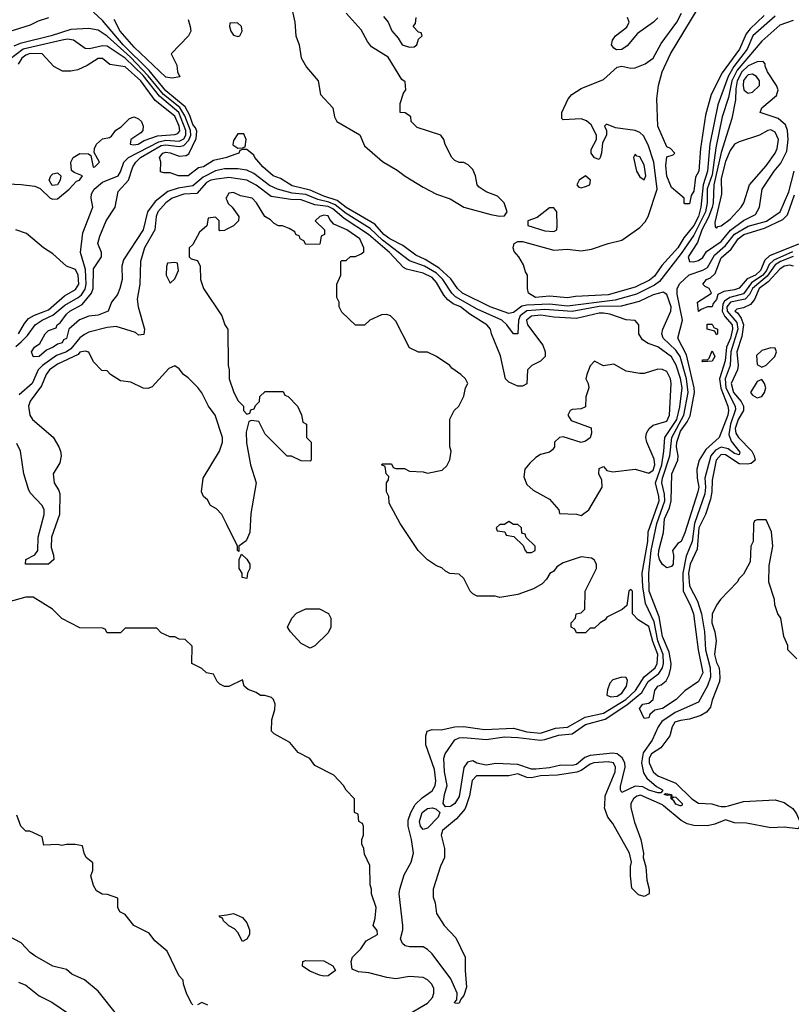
# Model space of a CAD drawing. Header units: inches. Extents: x 2380053 to 2584298, y 380219 to 546618.
# Tile 562 of 656: x 2509083 to 2512501, y 469121 to 473481. Entities that reach past the tile are written whole.
import ezdxf

# ---------------------------------------------------------------- set-up
doc = ezdxf.new("R2010")
doc.units = ezdxf.units.IN
doc.header["$MEASUREMENT"] = 0
for name, color, linetype in [('C5406', 7, 'Continuous'), ('C5407', 7, 'Continuous'), ('C5416', 7, 'Continuous'), ('C5417', 7, 'Continuous')]:
    doc.layers.add(name, color=color, linetype=linetype)

msp = doc.modelspace()

# ---------------------------------------------------------------- linework, layer by layer
at = {"layer": 'C5406', "color": 2}
for points, elevation in [([(2509850, 469118), (2509844.7, 469124.7), (2509822, 469170), (2509808, 469210), (2509807.3, 469227.3), (2509788.4, 469248.4), (2509736.5, 469356.5), (2509682, 469402), (2509656, 469436), (2509589.3, 469469.3), (2509550, 469518), (2509526, 469530), (2509518, 469550), (2509518, 469590), (2509472.7, 469607.3), (2509448.9, 469608.9), (2509423.1, 469623.1), (2509410, 469646), (2509398, 469690), (2509407.3, 469712.7), (2509407.3, 469747.3), (2509378, 469770), (2509368, 469790), (2509362, 469822), (2509328.7, 469828.7), (2509291.1, 469828.9), (2509270, 469824), (2509252, 469828), (2509190, 469826), (2509182, 469862), (2509127.3, 469887.3), (2509110, 469888), (2509088.7, 469910), (2509070, 469958)], 34), ([(2510000, 469477.2), (2509986, 469490), (2509982, 469502), (2509970, 469506), (2509967.3, 469512.7), (2510000, 469517.5)], 30), ([(2509518, 469070), (2509430, 469179), (2509369.4, 469229.4), (2509314.2, 469254.2), (2509290, 469274), (2509230, 469289.4), (2509150, 469334.5), (2509129.6, 469349.6), (2509090, 469393.2), (2509030, 469424)], 38), ([(2509078, 469218), (2509110, 469206), (2509170, 469158.8), (2509224.7, 469130), (2509299.8, 469079.8)], 38), ([(2509916.5, 469116.5), (2509890, 469128), (2509870, 469118)], 34)]:
    msp.add_lwpolyline(points, dxfattribs=dict(at, elevation=elevation))
at = {"layer": 'C5407', "color": 2}
for points, elevation in [([(2509210, 473489.3), (2509165.5, 473474.5), (2509130, 473456), (2508990, 473413.2)], 14), ([(2510000, 472871.3), (2509942, 472858), (2509898, 472830), (2509875.2, 472824.8), (2509830, 472789.7), (2509786, 472790), (2509750, 472802), (2509722, 472802), (2509707.3, 472807.3), (2509708, 472852), (2509702.7, 472870), (2509717.2, 472890), (2509730, 472894.6), (2509750, 472891.5), (2509790, 472876.3), (2509820.2, 472879.8), (2509832.5, 472887.5), (2509865, 472955), (2509867.5, 472987.5), (2509862.5, 473002.5), (2509850, 473016.4), (2509837.3, 473057.3), (2509815.6, 473095.6), (2509730, 473166.4), (2509655.9, 473255.9), (2509542, 473370), (2509450, 473476.9), (2509410, 473514.5)], 14), ([(2509830, 473482), (2509838.8, 473450), (2509841, 473430), (2509831.3, 473408.7), (2509754, 473330), (2509779.6, 473279.6), (2509782, 473250), (2509792.7, 473227.3), (2509758.8, 473221.2), (2509730, 473227), (2509590, 473358.9), (2509528.6, 473430), (2509502, 473482)], 10), ([(2510000, 472821.1), (2509990, 472821.1), (2509950, 472811.6), (2509896.5, 472783.5), (2509850, 472745.8), (2509784.9, 472735.1), (2509740, 472720), (2509683.7, 472676.3), (2509648.9, 472630), (2509630, 472549.6), (2509542.5, 472417.5), (2509535.3, 472390), (2509536.5, 472330), (2509526.3, 472290), (2509515.9, 472264.1), (2509490.4, 472230), (2509474.8, 472190), (2509430, 472172.7), (2509390, 472167.3), (2509348.5, 472151.5), (2509301, 472110), (2509290, 472069), (2509276.9, 472063.1), (2509271, 472050), (2509250, 472044.5), (2509230.7, 472030), (2509202, 472018), (2509170, 471989.7), (2509147.3, 471987.3), (2509142, 471990), (2509135.3, 472010), (2509149, 472030), (2509172.5, 472047.5), (2509195.3, 472090), (2509210, 472104.7), (2509244, 472116), (2509249.2, 472130), (2509262, 472138), (2509290, 472176.4), (2509305.1, 472190), (2509360, 472220), (2509401.7, 472270), (2509407.8, 472290), (2509410, 472378), (2509446, 472430), (2509446, 472450), (2509429.6, 472490), (2509438, 472522), (2509465.6, 472590), (2509506, 472650), (2509519.3, 472720.7), (2509565.7, 472770), (2509584.5, 472830), (2509596.8, 472850), (2509618.5, 472870), (2509710, 472923.3), (2509730, 472927.2), (2509790, 472918.6), (2509810, 472924.2), (2509832.4, 472947.6), (2509841.5, 472970), (2509839.6, 472990), (2509815.1, 473055.1), (2509791.9, 473091.9), (2509719.9, 473150), (2509652.9, 473232.9), (2509574.2, 473314.2), (2509470, 473407.6), (2509430, 473434.3), (2509390, 473442.4), (2509310, 473437.2), (2509222.8, 473410), (2509084.6, 473375.4), (2509056.7, 473363.3)], 18), ([(2509066.1, 472033.9), (2509090, 472053.6), (2509117.8, 472082.2), (2509151.1, 472130), (2509182.4, 472150), (2509230, 472171.9), (2509283.3, 472216.7), (2509342.6, 472250), (2509357, 472263), (2509372.5, 472287.5), (2509377, 472310), (2509374.3, 472374.3), (2509352.2, 472450), (2509363.1, 472536.9), (2509406.6, 472650), (2509399.3, 472690), (2509400.9, 472710), (2509412.3, 472730), (2509450, 472761.3), (2509519.5, 472790), (2509530, 472806.8), (2509544.2, 472850), (2509565.6, 472870), (2509699.7, 472940.3), (2509730, 472946.8), (2509790, 472942.8), (2509810, 472953.2), (2509819.6, 472970), (2509819.4, 472990), (2509787.8, 473070), (2509701.9, 473141.9), (2509630, 473233.6), (2509550, 473309.8), (2509470, 473363.1), (2509450, 473365.3), (2509391.8, 473351.8), (2509373.8, 473353.8), (2509321.2, 473390), (2509294.8, 473394.8), (2509270.9, 473390.9), (2509098, 473350), (2509036.5, 473303.5)], 22), ([(2509030, 472754), (2509089.3, 472750.7), (2509150, 472744), (2509173, 472733), (2509218, 472690), (2509230, 472686), (2509250, 472688.2), (2509302.7, 472730), (2509334.2, 472765.8), (2509348, 472770), (2509362, 472790), (2509324, 472804), (2509313.2, 472813.2), (2509309.4, 472849.4), (2509319.6, 472870), (2509350, 472888.7), (2509387.5, 472887.5), (2509398.8, 472878.8), (2509407.9, 472827.9), (2509415.3, 472830), (2509437.2, 472850), (2509412.7, 472892.7), (2509414, 472910), (2509423.6, 472930), (2509450, 472953.7), (2509481.2, 472958.8), (2509490, 472964.7), (2509508.7, 472991.3), (2509533, 473007), (2509570, 473043.1), (2509590, 473050.3), (2509610, 473042), (2509623.1, 473030), (2509630.4, 473010), (2509628.2, 472990), (2509620.3, 472979.7), (2509574.8, 472950), (2509572, 472930), (2509586.9, 472926.9), (2509608, 472930), (2509634.3, 472945.7), (2509693.3, 472966.7), (2509770, 472972.2), (2509783, 472977), (2509792, 472988), (2509789.7, 473010), (2509770, 473053.3), (2509682.5, 473122.5), (2509619.2, 473210), (2509550, 473272.1), (2509482.9, 473282.9), (2509450, 473308.7), (2509430, 473308.7), (2509382.5, 473277.5), (2509341.1, 473258.9), (2509310, 473252.3), (2509273.2, 473253.2), (2509233.6, 473273.6), (2509182, 473330), (2509130, 473331.4), (2509110, 473323.5), (2509092.4, 473310), (2509075.8, 473284.2)], 26), ([(2510000, 472780.9), (2509955.1, 472775.1), (2509930, 472769.8), (2509910, 472759.3), (2509868.4, 472711.6), (2509810, 472708.9), (2509758.7, 472690), (2509730.3, 472670), (2509694.9, 472630), (2509687.8, 472610), (2509682, 472550), (2509635.8, 472470), (2509618.4, 472410), (2509614.9, 472310), (2509603.4, 472243.4), (2509608.4, 472210), (2509636.3, 472110), (2509633.4, 472086.6), (2509610, 472084), (2509596.2, 472096.2), (2509510, 472122), (2509470, 472118.3), (2509390, 472096.9), (2509370, 472086.9), (2509350, 472071.5), (2509310, 472023.5), (2509290, 472010.7), (2509246.1, 471993.9), (2509183.6, 471950), (2509165.5, 471930), (2509137.6, 471870), (2509080.7, 471819.3)], 22), ([(2510000, 472696.4), (2509996, 472690), (2510000, 472681.4)], 26), ([(2510000, 472553.2), (2509990, 472548), (2509970, 472546), (2509966, 472550), (2509966, 472590), (2509950, 472606), (2509918, 472602), (2509912.7, 472567.3), (2509879.6, 472540.4), (2509850, 472486), (2509834, 472470), (2509834, 472430), (2509842, 472422), (2509870, 472414), (2509882, 472390), (2509884.7, 472330), (2509898, 472290), (2509978, 472170), (2509991.3, 472130), (2510000, 472117)], 26), ([(2509077.4, 472090), (2509104.2, 472135.8), (2509122.7, 472157.3), (2509147.9, 472172.1), (2509210, 472196.5), (2509281.6, 472258.4), (2509330, 472286), (2509345.4, 472310), (2509342, 472350), (2509330, 472374.5), (2509290, 472389.3), (2509230, 472444), (2509188.7, 472470), (2509113.6, 472533.6), (2509066, 472550)], 26), ([(2510000, 471246), (2509978, 471290), (2509954.6, 471314.6), (2509928.9, 471328.9), (2509914.6, 471354.6), (2509898, 471370), (2509888.7, 471390), (2509895.3, 471450), (2509968.7, 471570), (2509982, 471610), (2509982, 471630), (2509949, 471730), (2509919, 471770), (2509890, 471828), (2509872.5, 471852.5), (2509830, 471895.3), (2509809.4, 471909.4), (2509790, 471935.3), (2509770, 471948.7), (2509743.5, 471936.5), (2509670, 471855.3), (2509650, 471848), (2509630, 471848.7), (2509576, 471876), (2509530, 471882), (2509486, 471910), (2509470, 471926), (2509447.3, 471927.3), (2509410, 471966), (2509388.7, 472008.7), (2509373.6, 472013.6), (2509350, 472009.2), (2509341.7, 471998.3), (2509250, 471956), (2509215.3, 471930), (2509200.3, 471910), (2509180.2, 471859.8), (2509129.1, 471790.9), (2509121.7, 471770), (2509127.9, 471730), (2509140.3, 471710), (2509231.4, 471631.4), (2509257.1, 471590), (2509264.4, 471570), (2509266.4, 471550), (2509261.1, 471518.9), (2509230.7, 471469.3), (2509236.3, 471430), (2509256.5, 471396.5), (2509260.9, 471380.9), (2509259.5, 471290), (2509223.7, 471190), (2509222.8, 471142.8), (2509233, 471110), (2509234, 471090), (2509211.3, 471070), (2509109.4, 471070), (2509110, 471090.7), (2509149.5, 471110.5), (2509162.7, 471130), (2509164.2, 471190), (2509191.5, 471290), (2509191.6, 471310), (2509182, 471330), (2509130, 471386), (2509121.4, 471401.4), (2509100.7, 471470), (2509086.6, 471570), (2509070, 471604.5)], 26), ([(2510000, 470528), (2509990, 470528), (2509970, 470538), (2509958, 470550), (2509942, 470582), (2509910, 470588), (2509890, 470608), (2509846, 470630), (2509847.3, 470707.3), (2509816.4, 470736.4), (2509790, 470738), (2509770, 470748), (2509748.4, 470748.4), (2509710, 470766), (2509690, 470786), (2509550, 470786), (2509530, 470766), (2509470, 470766), (2509462, 470782), (2509450, 470786), (2509350, 470788), (2509270, 470828.7), (2509228, 470870), (2509143.1, 470923.1), (2509110, 470924), (2509030, 470901.2)], 30)]:
    msp.add_lwpolyline(points, dxfattribs=dict(at, elevation=elevation))
at = {"layer": 'C5407', "color": 2, "elevation": 26}
for points in [[(2509227, 472747), (2509213.2, 472770), (2509220.9, 472790), (2509230, 472798), (2509250, 472802.8), (2509266, 472790), (2509262.8, 472770), (2509250, 472749)], [(2509770, 472406), (2509738, 472402), (2509732.7, 472387.3), (2509732, 472350), (2509750, 472314), (2509770, 472334), (2509786, 472370), (2509782, 472402)]]:
    msp.add_lwpolyline(points, close=True, dxfattribs=at)
at = {"layer": 'C5416', "color": 2}
for points, elevation in [([(2510794, 469070), (2510890, 469124.9), (2510912.3, 469150), (2510918, 469170), (2510917.2, 469190), (2510909.3, 469209.3), (2510890, 469228.7), (2510870, 469239), (2510810, 469244), (2510750, 469234), (2510710, 469239), (2510630, 469259.3), (2510584.5, 469264.5), (2510556.5, 469276.5), (2510551.8, 469310), (2510557, 469330), (2510593.9, 469366.1), (2510618.4, 469401.6), (2510668, 469430), (2510667.3, 469447.3), (2510648.7, 469470), (2510658, 469502), (2510662, 469550), (2510642, 469610), (2510642, 469630), (2510635.3, 469650), (2510634.6, 469734.6), (2510610, 469786), (2510608, 469810), (2510598, 469830), (2510598, 469850), (2510606, 469870), (2510606, 469910), (2510602, 469922), (2510586, 469930), (2510582, 469962), (2510566, 469970), (2510566, 470000)], 30), ([(2511060.4, 470000), (2511055.2, 469984.8), (2511017.5, 469942.5), (2510956.3, 469890), (2510950.7, 469869.3), (2510964.9, 469810), (2510964.9, 469770), (2510947.9, 469732.1), (2510914, 469630), (2510914.9, 469594.9), (2510924, 469570), (2510930, 469522), (2510962.8, 469470), (2511015.6, 469415.6), (2511057.1, 469330), (2511055.8, 469270), (2511062.8, 469197.2), (2511050, 469159), (2511036.8, 469143.2), (2511030, 469125.2), (2511024, 469124), (2511010, 469126), (2511008.9, 469128.9), (2511019.3, 469140.7), (2511020.9, 469170), (2510993.6, 469233.6), (2510910, 469343.7), (2510890, 469363.7), (2510870, 469375.1), (2510810, 469374.7), (2510790, 469379.6), (2510778.4, 469390), (2510769.6, 469410), (2510780.5, 469450), (2510781, 469470), (2510764.7, 469610), (2510767.1, 469630), (2510786.2, 469693.8), (2510817.2, 469750), (2510827.4, 469790), (2510819.1, 469850), (2510803.5, 469910), (2510804.5, 469935.5), (2510815.3, 469970), (2510832, 470000)], 26), ([(2510995.9, 470000), (2510990, 469996), (2510970, 469995.3), (2510966.5, 470000)], 22), ([(2511790.6, 470000), (2511790.6, 469990.6), (2511806.9, 469926.9), (2511834, 469850), (2511846, 469790), (2511844.7, 469770), (2511857.3, 469730), (2511861, 469670), (2511871, 469630), (2511871.3, 469610), (2511850, 469598), (2511824.7, 469604.7), (2511795.3, 469635.3), (2511789.3, 469690), (2511789.5, 469730.5), (2511794, 469750), (2511785.2, 469790), (2511710, 469922), (2511688.7, 469950), (2511674, 469990), (2511674.5, 470000)], 26), ([(2512490.4, 470000), (2512507.5, 469987.5), (2512524.5, 469964.5), (2512538.8, 469930), (2512536, 469904), (2512530, 469898), (2512470, 469905.2), (2512410, 469902.7), (2512302.5, 469922.5), (2512250, 469924.2), (2512210, 469937), (2512162, 469918), (2512130, 469910.9), (2512070, 469911.7), (2512040.2, 469920.2), (2512013.9, 469933.9), (2511934.8, 470000)], 26), ([(2512011.3, 470000), (2512010, 469999.3), (2512008.3, 470000)], 22), ([(2512177.7, 470000), (2512190, 469996.3), (2512210, 469996.3), (2512223, 470000)], 26), ([(2510000, 469517.5), (2510030, 469522), (2510070, 469504.7), (2510090, 469482), (2510101, 469450), (2510101, 469430), (2510090, 469408.7), (2510070, 469398), (2510050, 469438), (2510034.6, 469454.6), (2510010, 469468), (2510000, 469477.2)], 30)]:
    msp.add_lwpolyline(points, dxfattribs=dict(at, elevation=elevation))
for points, elevation in [([(2510870, 469894), (2510859.3, 469910), (2510854.5, 469930), (2510866, 469970), (2510890, 469987.7), (2510910.5, 469990.5), (2510926.8, 469986.8), (2510944.7, 469970), (2510936.3, 469950), (2510890, 469900.9)], 22), ([(2510430, 469244.5), (2510410.6, 469249.4), (2510367.8, 469267.8), (2510335.3, 469290), (2510338, 469310), (2510350, 469314), (2510430, 469313), (2510470, 469290.7), (2510482, 469270), (2510450, 469246)], 30)]:
    msp.add_lwpolyline(points, close=True, dxfattribs=dict(at, elevation=elevation))
at = {"layer": 'C5417', "color": 2}
for points, elevation in [([(2512380.8, 473499.2), (2512318.9, 473441.1), (2512301.9, 473418.1), (2512271.9, 473350), (2512195, 473244.9), (2512147, 473150), (2512121.4, 473058.6), (2512098.4, 472910), (2512091.7, 472810), (2512076.3, 472783.7), (2512070, 472722), (2512058, 472702), (2512050, 472666), (2512030, 472666), (2512026, 472670), (2512026, 472690), (2511970, 472738), (2511950, 472788), (2511944.8, 472835.2), (2511950, 472874), (2511978, 472882), (2511986, 472890), (2511966, 472910), (2511950, 472918), (2511909.3, 473010), (2511905.2, 473130), (2511912.3, 473190), (2511929.6, 473250), (2511966.3, 473330), (2512117.8, 473582.2)], 6), ([(2510284.9, 473550), (2510301.6, 473470), (2510307, 473410), (2510320.4, 473370), (2510330, 473312), (2510354, 473270), (2510406, 473210), (2510416, 473150), (2510470.6, 473090.6), (2510477.3, 473050), (2510487.3, 473030), (2510590.4, 472970.4), (2510610, 472922), (2510690, 472852.7), (2510755.3, 472815.2), (2510790, 472788.4), (2510870, 472739.3), (2510930, 472708), (2510990, 472688.2), (2511050, 472650.4), (2511170, 472618), (2511209, 472611), (2511230, 472612), (2511242, 472630), (2511228.7, 472670), (2511199.3, 472699.3), (2511150, 472719), (2511118.6, 472738.6), (2511109, 472750), (2511102, 472790), (2511090, 472818), (2511070, 472838), (2511050, 472848), (2511030, 472848), (2511010, 472858), (2510998, 472870), (2510968.4, 472928.4), (2510962, 472950), (2510948, 472970), (2510843.7, 473003.7), (2510818, 473030), (2510815.3, 473050), (2510810, 473055.3), (2510790, 473068), (2510768, 473070), (2510768.7, 473110), (2510784, 473156), (2510794, 473170), (2510790, 473206), (2510776.4, 473216.4), (2510715.1, 473315.1), (2510641.2, 473361.2), (2510623.9, 473383.9), (2510596.2, 473436.2), (2510529, 473510)], 14), ([(2510695.2, 473495.2), (2510716, 473470), (2510731.1, 473431.1), (2510759.8, 473399.8), (2510778, 473370), (2510810, 473358.8), (2510830, 473361), (2510842, 473370), (2510850, 473394), (2510866, 473410), (2510862, 473422), (2510850, 473426), (2510826, 473450), (2510836.4, 473463.6), (2510839, 473490)], 14), ([(2512430, 473497.2), (2512331.4, 473410), (2512305.4, 473350), (2512247.1, 473272.9), (2512221.2, 473230), (2512176.3, 473103.7), (2512140.5, 472930), (2512130.7, 472810), (2512110.6, 472750), (2512100.1, 472650), (2512090.7, 472610), (2512070, 472569.8), (2512024.6, 472515.4), (2511998.4, 472470), (2511928.1, 472391.9), (2511895.2, 472344.8), (2511872.8, 472327.2), (2511810, 472296.8), (2511690, 472262.5), (2511545.5, 472254.5), (2511510, 472248.6), (2511430, 472256.9), (2511368.7, 472250), (2511337.2, 472270), (2511332.7, 472290), (2511333.2, 472350), (2511323.7, 472363.7), (2511314.8, 472394.8), (2511294, 472430), (2511273.6, 472453.6), (2511268.7, 472470), (2511274, 472490), (2511290, 472499.1), (2511310, 472499.3), (2511450, 472460.5), (2511510, 472464.4), (2511570, 472458), (2511616, 472464), (2511690, 472490.4), (2511750, 472504.4), (2511830, 472561.1), (2511854, 472586), (2511867.2, 472610), (2511907.7, 472730), (2511892.5, 472850), (2511867.1, 472927.1), (2511846.1, 472966.1), (2511830, 472980.7), (2511810, 472989.6), (2511722, 473002), (2511682, 473018), (2511674, 473010), (2511682, 472990), (2511682, 472970), (2511664.7, 472935.3), (2511660.7, 472890), (2511654, 472870), (2511650, 472862), (2511630, 472869.2), (2511614, 472890), (2511614.6, 472905.4), (2511638, 472950), (2511638, 472970), (2511614.6, 473014.6), (2511593.6, 473033.6), (2511570, 473042), (2511490, 473038), (2511484, 473044), (2511484, 473070), (2511512.7, 473130), (2511529.7, 473150.3), (2511570, 473176.3), (2511670, 473215.5), (2511730, 473270.6), (2511750, 473275.5), (2511790, 473266.7), (2511810, 473268.4), (2511853.9, 473286.1), (2511889.4, 473310), (2511924.4, 473375.6), (2511994.7, 473470), (2512014.3, 473510)], 10), ([(2511910.5, 473489.5), (2511890.5, 473469.5), (2511820.4, 473419.6), (2511774.7, 473365.3), (2511750, 473349.4), (2511727.5, 473347.5), (2511714.5, 473354.5), (2511704.5, 473370), (2511709.5, 473390), (2511722, 473410), (2511772.3, 473447.7), (2511782.7, 473470), (2511776, 473490)], 10), ([(2512510, 473476.9), (2512450, 473456.3), (2512370, 473386), (2512262, 473258), (2512237.2, 473210), (2512223.2, 473136.8), (2512195.6, 473050), (2512166.6, 472913.4), (2512150, 472794.5), (2512128.4, 472731.6), (2512128.9, 472670), (2512120.7, 472630), (2512070, 472527.4), (2512014.1, 472445.9), (2511918, 472322), (2511894.7, 472305.3), (2511814.8, 472265.2), (2511721.7, 472238.3), (2511510, 472212.7), (2511430, 472221.4), (2511330, 472217.3), (2511308.2, 472211.8), (2511270, 472184.8), (2511250, 472179.8), (2511167.3, 472210), (2511044.7, 472270), (2511022.4, 472290), (2510993.1, 472333.1), (2510940.9, 472380.9), (2510879, 472419), (2510838, 472438), (2510780.9, 472480.9), (2510722.6, 472510), (2510695.6, 472530), (2510655.9, 472575.9), (2510530, 472649.2), (2510490, 472680.2), (2510430, 472699.9), (2510370, 472726.5), (2510290, 472744.8), (2510237.7, 472777.7), (2510206, 472790), (2510159.5, 472830), (2510124, 472870), (2510120.4, 472880.4), (2510090, 472906), (2510070, 472906), (2510058, 472902), (2510054, 472890), (2510007.1, 472872.9), (2510000, 472871.3)], 14), ([(2512510, 472432.1), (2512453.8, 472410), (2512430, 472395.2), (2512394.9, 472345.1), (2512329.4, 472290.6), (2512316.5, 472263.5), (2512297.1, 472242.9), (2512232.2, 472230), (2512216.2, 472210), (2512217.8, 472190), (2512259.6, 472139.6), (2512264.6, 472110), (2512233.6, 472010), (2512231, 471950), (2512208.3, 471890), (2512211.8, 471850), (2512252.8, 471770), (2512254, 471754), (2512231.8, 471690), (2512223.9, 471643.9), (2512234.4, 471614.4), (2512273.9, 471566.1), (2512270, 471554), (2512250, 471560.4), (2512221, 471581), (2512190, 471587.4), (2512165.1, 471574.9), (2512144.1, 471550), (2512117.8, 471450), (2512121.5, 471410), (2512118.8, 471381.2), (2512073.1, 471250), (2512061.6, 471170), (2512034.9, 471105.1), (2512020.1, 471030), (2512021.6, 470950), (2512053.8, 470890), (2512068, 470850), (2512088.9, 470690), (2512110, 470588.7), (2512090, 470549.6), (2512030, 470509), (2511990.7, 470470), (2511931, 470430), (2511896.9, 470423.1), (2511875.3, 470404.7), (2511870, 470388.7), (2511850, 470386), (2511829, 470430), (2511844, 470450), (2511870, 470454.8), (2511889, 470470), (2511897.2, 470510), (2511909.4, 470530), (2511924.8, 470535.2), (2511946.5, 470553.5), (2511960.1, 470579.9), (2511967.6, 470610), (2511968.8, 470630), (2511960.7, 470680.7), (2511930, 470749.4), (2511916.5, 470836.5), (2511871.6, 470950), (2511870.8, 471030), (2511880.7, 471130), (2511905, 471250), (2511940.8, 471350), (2511939.2, 471379.2), (2511927.2, 471430), (2511930.6, 471450), (2511963, 471550), (2511972.4, 471630), (2512025.2, 471730), (2512044.7, 471830), (2512036.4, 471890), (2512009.3, 471989.3), (2511990, 472017.6), (2511934.3, 472070), (2511927.8, 472090), (2511931.6, 472110), (2511967.8, 472190), (2511969.7, 472210), (2511950, 472263.7), (2511934.2, 472274.2), (2511890, 472263.1), (2511827.8, 472232.2), (2511747.8, 472212.2), (2511650, 472210.4), (2511530, 472189.2), (2511410, 472198.2), (2511330, 472191.7), (2511299.7, 472170), (2511292.7, 472150), (2511290.3, 472089.7), (2511270, 472089.4), (2511241.3, 472130), (2511218.7, 472150), (2511110, 472199.4), (2511014.2, 472254.2), (2510998, 472270), (2510957.3, 472330), (2510930, 472357.7), (2510875.8, 472390), (2510810, 472413.6), (2510690, 472503.9), (2510635.6, 472555.6), (2510530, 472622.1), (2510480.3, 472660.3), (2510452.3, 472672.3), (2510404, 472684), (2510350, 472706.2), (2510290, 472712), (2510224.5, 472730), (2510190, 472746.6), (2510119.7, 472799.7), (2510090, 472815.1), (2510050, 472820.7), (2510000, 472821.1)], 18), ([(2512506.9, 472453.1), (2512423.5, 472416.5), (2512403.7, 472396.3), (2512391.6, 472370), (2512375.8, 472350), (2512324.7, 472315.3), (2512290, 472267.6), (2512229.1, 472250.9), (2512205.2, 472234.8), (2512198.2, 472221.8), (2512194.7, 472190), (2512206.8, 472166.8), (2512238.7, 472130), (2512240.8, 472110), (2512232.4, 472070), (2512214.6, 472030), (2512208.6, 471970), (2512183.5, 471890), (2512188.8, 471848.8), (2512220.2, 471770), (2512222.9, 471750), (2512219.4, 471730), (2512181.7, 471630), (2512122.3, 471577.7), (2512092.9, 471530), (2512083.1, 471490), (2512083.6, 471450), (2512091, 471410), (2512087.2, 471390), (2512030, 471208.7), (2512013, 471170), (2511999.1, 471160.9), (2511974.8, 471130), (2511979.1, 471110), (2511977.3, 471070), (2511970, 471059), (2511950, 471054), (2511930, 471068.7), (2511918, 471090), (2511912.3, 471110), (2511915.1, 471130), (2511935.1, 471210), (2511939.3, 471270), (2511961.4, 471318.6), (2511969.1, 471350), (2511971.5, 471470), (2511998, 471530), (2512000.5, 471550), (2511992.2, 471590), (2511994, 471610), (2512010, 471658.3), (2512039.9, 471700.1), (2512052.8, 471727.2), (2512072.5, 471830), (2512071.6, 471850), (2512037.1, 471997.2), (2511998.3, 472070), (2512018.9, 472150), (2511995.3, 472264.7), (2511995.6, 472290), (2512007.1, 472312.9), (2512048.9, 472351.1), (2512110, 472371.4), (2512130, 472384), (2512161.2, 472438.8), (2512210, 472480.2), (2512249.5, 472530.5), (2512310, 472566.8), (2512391.6, 472588.4), (2512452, 472630), (2512490, 472719.1), (2512514.7, 472810)], 14), ([(2510966.5, 470000), (2510959, 470010), (2510964.2, 470050), (2510977, 470090), (2510964.4, 470150), (2510961.3, 470210), (2510967.8, 470230), (2511010, 470291.7), (2511030, 470300.3), (2511050, 470302.6), (2511150, 470292.6), (2511230, 470304.7), (2511290, 470302.8), (2511390, 470290.9), (2511410, 470293.1), (2511470, 470313.1), (2511530, 470317.8), (2511590, 470359.3), (2511677, 470383), (2511773.2, 470446.8), (2511838.7, 470501.3), (2511866.5, 470550), (2511914.6, 470585.4), (2511931.4, 470610), (2511935.4, 470630), (2511933, 470670), (2511909.9, 470730), (2511893.8, 470813.8), (2511856, 470896), (2511843.9, 470970), (2511840.2, 471030), (2511865, 471170), (2511866.9, 471213.1), (2511915.7, 471350), (2511914.7, 471370), (2511899.5, 471430), (2511927.4, 471510), (2511937.3, 471570), (2511940.4, 471630), (2511993.9, 471710), (2512007, 471767), (2512017.3, 471850), (2512010, 471892.3), (2511991.6, 471951.6), (2511970, 471987.8), (2511910, 472032.4), (2511866.5, 472046.5), (2511842.7, 472062.7), (2511826, 472090), (2511825.2, 472130), (2511810, 472149), (2511770, 472151.6), (2511697.4, 472177.4), (2511670, 472180.9), (2511650, 472180.9), (2511550, 472157.6), (2511450, 472163.1), (2511391.9, 472171.9), (2511350, 472168.4), (2511328.3, 472150), (2511333.1, 472130), (2511399.9, 472039.9), (2511411, 472010), (2511411, 471990), (2511390.6, 471969.4), (2511352, 471950), (2511332, 471930), (2511330, 471868), (2511310, 471858), (2511290, 471858), (2511250, 471875.3), (2511235.3, 471890), (2511212.5, 471992.5), (2511173.2, 472090), (2511169.2, 472110), (2511152.7, 472130), (2511076.5, 472176.5), (2511035.1, 472210), (2511003.2, 472223.2), (2510979.8, 472239.8), (2510961.5, 472261.5), (2510930, 472317.4), (2510910, 472339.3), (2510870, 472358.2), (2510795.9, 472375.9), (2510783, 472383), (2510721, 472450), (2510627.6, 472530), (2510520.6, 472600.6), (2510470, 472643.7), (2510450, 472653.3), (2510390, 472661.5), (2510330, 472683.4), (2510284.7, 472684.7), (2510197.8, 472697.8), (2510130, 472748.6), (2510090, 472770.9), (2510010, 472782.3), (2510000, 472780.9)], 22), ([(2510832, 470000), (2510834.8, 470005.2), (2510865.7, 470034.3), (2510910, 470066.4), (2510923.1, 470090), (2510926.2, 470110), (2510920.7, 470160.7), (2510882, 470270), (2510882, 470310), (2510888, 470330), (2510910, 470338), (2510950, 470336), (2511011.2, 470348.8), (2511049.5, 470350.5), (2511142.8, 470337.2), (2511270, 470342.8), (2511330, 470327.1), (2511390, 470322), (2511456.6, 470343.4), (2511510, 470348.4), (2511587.9, 470392.1), (2511670, 470410.2), (2511767.8, 470470), (2511811.5, 470510), (2511849.2, 470570.8), (2511897.8, 470610), (2511907.1, 470630), (2511909.8, 470670), (2511887.5, 470727.5), (2511870, 470793), (2511822.7, 470822.7), (2511798, 470850), (2511798, 470950), (2511790, 470958), (2511782, 470950), (2511772.7, 470887.3), (2511751.6, 470868.4), (2511684.7, 470835.3), (2511676.9, 470823.1), (2511654, 470810), (2511630, 470786), (2511610, 470786), (2511590, 470766), (2511550, 470766), (2511542, 470782), (2511526, 470790), (2511526, 470810), (2511546, 470830), (2511548, 470850), (2511570, 470854), (2511586, 470870), (2511588, 470950), (2511638, 471050), (2511638, 471070), (2511628.4, 471088.4), (2511616.4, 471096.4), (2511570, 471102), (2511490, 471075.3), (2511462.8, 471057.2), (2511450, 471038), (2511431.6, 471028.4), (2511416.9, 471003.1), (2511396.9, 470983.1), (2511359.8, 470960.2), (2511290, 470935.3), (2511210, 470922), (2511190, 470928), (2511110, 470928), (2511090, 470938), (2511078, 470950), (2511050, 471006), (2511030, 471026), (2510988.9, 471028.9), (2510970, 471038), (2510953.6, 471053.6), (2510930, 471062), (2510889.1, 471089.1), (2510848, 471130), (2510769.1, 471249.1), (2510720.4, 471340.4), (2510718, 471370), (2510708, 471390), (2510708, 471430), (2510716.4, 471443.6), (2510718, 471458), (2510706, 471470), (2510702, 471502), (2510686, 471510), (2510690, 471514), (2510730, 471514), (2510738, 471498), (2510750, 471494), (2510787.3, 471492.7), (2510810, 471482), (2510870, 471478), (2510890, 471472), (2510954, 471486), (2510974.6, 471505.4), (2510988.7, 471531.3), (2510994, 471570), (2510989, 471590), (2510988.9, 471711.1), (2511008, 471750), (2511028, 471770), (2511050, 471814), (2511058, 471850), (2511068, 471870), (2511058, 471890), (2511038, 471910), (2510998, 471938), (2510988, 471950), (2510928.9, 471988.9), (2510890, 472008), (2510850, 472008), (2510810, 472028), (2510750, 472146), (2510726, 472170), (2510710, 472175.3), (2510685.4, 472174.6), (2510634, 472150), (2510610, 472128), (2510570, 472128), (2510510, 472186), (2510498, 472210), (2510498, 472230), (2510488, 472250), (2510488, 472310), (2510506, 472350), (2510506, 472410), (2510510, 472414), (2510530, 472414), (2510548.4, 472431.6), (2510570, 472432), (2510596.4, 472443.6), (2510607.3, 472452.7), (2510608, 472470), (2510589.2, 472510), (2510532.3, 472550), (2510475.1, 472575.1), (2510456.6, 472596.6), (2510450, 472611.6), (2510430, 472615.1), (2510412, 472610), (2510392, 472590), (2510434, 472550), (2510434, 472530), (2510418, 472522), (2510412.7, 472487.3), (2510350, 472486), (2510342, 472502), (2510326, 472510), (2510322, 472522), (2510306, 472530), (2510302, 472542), (2510276.4, 472556.4), (2510247.3, 472567.3), (2510230, 472568), (2510210, 472578), (2510194.6, 472594.6), (2510168.9, 472608.9), (2510132.7, 472670), (2510113.2, 472690), (2510061.5, 472701.5), (2510030, 472715.1), (2510010, 472712.3), (2510000, 472696.4)], 26), ([(2512533, 472487), (2512404.5, 472435.5), (2512383.4, 472416.6), (2512365, 472370), (2512342.6, 472350), (2512306, 472334), (2512270, 472291.6), (2512250, 472284.1), (2512202.9, 472277.1), (2512176.3, 472263.7), (2512170, 472242), (2512155.5, 472224.5), (2512150, 472209), (2512130, 472208.7), (2512102, 472198), (2512090, 472188), (2512086, 472230), (2512148, 472270), (2512138, 472290), (2512119, 472299), (2512108.7, 472310), (2512126, 472330), (2512142.8, 472337.2), (2512163.5, 472356.5), (2512190, 472426.4), (2512235.6, 472464.4), (2512265.8, 472510), (2512291.6, 472530), (2512382.7, 472557.3), (2512464.2, 472595.8), (2512483.9, 472616.1), (2512515.3, 472704.7)], 10), ([(2510000, 472681.4), (2510006.8, 472666.8), (2510024.7, 472650), (2510054, 472610), (2510052, 472590), (2510030, 472568.7), (2510000, 472553.2)], 26), ([(2512511.3, 472390), (2512494.1, 472394.1), (2512470, 472389.7), (2512450, 472376.4), (2512399.3, 472320.7), (2512359.6, 472290), (2512338.4, 472241.6), (2512320.2, 472219.8), (2512290, 472205.4), (2512260.6, 472199.4), (2512250.6, 472190), (2512263.2, 472183.2), (2512279.5, 472159.5), (2512290.2, 472130), (2512282.4, 472077.6), (2512259.4, 472010), (2512265.4, 471950), (2512263.2, 471930), (2512234.9, 471870), (2512245.3, 471830), (2512279.1, 471790), (2512290.2, 471770), (2512290.2, 471749.8), (2512266.3, 471710), (2512252.2, 471670), (2512255.8, 471650), (2512267.9, 471630), (2512325.7, 471570), (2512337.1, 471550), (2512341, 471530), (2512324.1, 471515.9), (2512307.9, 471512.1), (2512270, 471514), (2512210, 471553.4), (2512190, 471554.8), (2512167.9, 471530), (2512150, 471442), (2512148.8, 471390), (2512142.8, 471357.2), (2512121.6, 471290), (2512091, 471230), (2512084.5, 471135.5), (2512053.8, 471070), (2512045.3, 471030), (2512050, 470974), (2512085.6, 470905.6), (2512103.5, 470850), (2512116.8, 470770), (2512121.7, 470690), (2512141.3, 470610), (2512143.2, 470570), (2512130, 470531.5), (2512090, 470458.9), (2511986.5, 470413.5), (2511927.1, 470373), (2511911.4, 470350), (2511885.3, 470290), (2511845.7, 470234.3), (2511837.1, 470190), (2511845.9, 470145.9), (2511861.4, 470121.4), (2511904.6, 470084.6), (2511930.2, 470070.2), (2511930, 470066), (2511923.6, 470056.4), (2511910, 470057), (2511870, 470068.9), (2511843.2, 470083.2), (2511810, 470087), (2511750, 470058), (2511744, 470070), (2511744.7, 470084.8), (2511765, 470170), (2511763.1, 470190), (2511752.6, 470212.6), (2511729.8, 470229.8), (2511710, 470232.5), (2511610, 470222), (2511586.5, 470213.5), (2511550, 470182.9), (2511530, 470178), (2511480.5, 470179.5), (2511430, 470167.8), (2511370, 470162.5), (2511350, 470162.4), (2511290, 470182.2), (2511192.7, 470187.3), (2511150, 470178.9), (2511108.5, 470188.5), (2511090, 470199.5), (2511066.9, 470193.1), (2511050.3, 470169.7), (2511030, 470041.2), (2511010, 470009.5), (2510995.9, 470000)], 22), ([(2510000, 472117), (2510004.7, 472110), (2510006, 471950), (2510011.3, 471930), (2510011.3, 471890), (2510030, 471834), (2510050, 471794), (2510074, 471770), (2510074, 471750), (2510090, 471734), (2510102, 471738), (2510107.3, 471752.7), (2510122, 471758), (2510127.3, 471772.7), (2510146, 471790), (2510147.3, 471812.7), (2510170, 471834), (2510250, 471834), (2510258, 471818), (2510272.7, 471812.7), (2510314, 471770), (2510331.6, 471731.6), (2510338, 471698), (2510354, 471690), (2510354, 471630), (2510374, 471610), (2510374, 471530), (2510370, 471526), (2510330, 471528), (2510287.3, 471547.3), (2510268.4, 471548.4), (2510170, 471646), (2510142, 471702), (2510110, 471706), (2510098, 471702), (2510086, 471654), (2510087.1, 471607.1), (2510106, 471510), (2510131, 471430), (2510106.4, 471293.6), (2510102, 471210), (2510086.4, 471173.6), (2510054, 471150), (2510054, 471126), (2510048, 471130), (2510048, 471150), (2510000, 471246)], 26), ([(2512526, 470650), (2512486, 470690), (2512486, 470710), (2512468.9, 470748.9), (2512455.3, 470830), (2512442, 470850), (2512428.9, 470888.9), (2512427.3, 470912.7), (2512402, 470990), (2512403.1, 471063.1), (2512419, 471150), (2512413.6, 471213.6), (2512390, 471266), (2512350, 471266), (2512338, 471262), (2512334, 471250), (2512332, 471170), (2512322, 471150), (2512319.6, 471080.4), (2512290, 471026), (2512270, 471006), (2512262, 470990), (2512187.3, 470912.7), (2512170, 470888.7), (2512150, 470848), (2512149, 470810), (2512162, 470770), (2512168.5, 470730), (2512161.7, 470670), (2512170, 470634.8), (2512181.3, 470610), (2512185.3, 470570), (2512183.1, 470550), (2512150, 470468), (2512143, 470437), (2512126.2, 470413.8), (2512100.7, 470399.3), (2512050, 470382.7), (2512010, 470378), (2511985.5, 470370), (2511973.4, 470350), (2511963, 470310), (2511923.2, 470256.8), (2511882.3, 470230), (2511871.6, 470210), (2511871.6, 470190), (2511889, 470150), (2511910, 470131.8), (2511990, 470099.5), (2512060.3, 470030), (2512090, 470012), (2512148.7, 470008.7), (2512177.7, 470000)], 26), ([(2510566, 470000), (2510566, 470030), (2510528.9, 470068.9), (2510518, 470090), (2510474.6, 470134.6), (2510390, 470178), (2510368.4, 470208.4), (2510316.4, 470236.4), (2510280.4, 470280.4), (2510210, 470318), (2510198, 470330), (2510200.2, 470379.8), (2510213.6, 470426.4), (2510215.3, 470450), (2510208, 470470), (2510199, 470479), (2510168.4, 470488.4), (2510150, 470488.7), (2510130, 470502), (2510094.6, 470514.6), (2510078, 470530), (2510070, 470558), (2510010, 470528), (2510000, 470528)], 30), ([(2511674.5, 470000), (2511676.5, 470043.5), (2511721.1, 470150), (2511723, 470170), (2511713.6, 470190), (2511690, 470194.2), (2511626, 470190), (2511610, 470184.7), (2511570, 470155.3), (2511551.2, 470148.8), (2511465.2, 470134.8), (2511390, 470132.2), (2511350, 470123.5), (2511330, 470125.1), (2511290, 470140.5), (2511250, 470133), (2511107.3, 470132.7), (2511087.8, 470112.2), (2511075.6, 470044.4), (2511060.4, 470000)], 26), ([(2511934.8, 470000), (2511930, 470004), (2511833.2, 470046.8), (2511817.4, 470042.6), (2511802.4, 470030), (2511790.6, 470010), (2511790.6, 470000)], 26), ([(2512008.3, 470000), (2511990, 470007.1), (2511981.6, 470021.6), (2511969.4, 470030), (2511968.7, 470048.7), (2511954.8, 470045.2), (2511938, 470050), (2511945.2, 470054.8), (2511970, 470050.3), (2511974, 470034), (2511980.7, 470039.3), (2511990, 470038.4), (2512017.1, 470010), (2512017.1, 470002.9), (2512011.3, 470000)], 22), ([(2512223, 470000), (2512290, 470019.1), (2512430, 470026), (2512470, 470014.8), (2512490.4, 470000)], 26)]:
    msp.add_lwpolyline(points, dxfattribs=dict(at, elevation=elevation))
for points, elevation in [([(2510047.3, 473467.3), (2510014, 473466), (2510012, 473450), (2510018, 473430), (2510030, 473412), (2510050, 473406), (2510058, 473410), (2510068, 473430), (2510066, 473450)], 14), ([(2512376, 473296), (2512350, 473293.6), (2512310, 473276.8), (2512281.5, 473250), (2512261, 473210), (2512254.9, 473174.9), (2512254.7, 473125.3), (2512237.4, 473042.6), (2512190, 472892.3), (2512158, 472750), (2512155, 472670), (2512150.1, 472649.9), (2512134.2, 472605.8), (2512104.7, 472550), (2512085.2, 472494.8), (2512044.6, 472430), (2512050.5, 472410.5), (2512070, 472408.9), (2512090, 472414), (2512110, 472428.5), (2512125.8, 472454.2), (2512190, 472498), (2512231.4, 472548.6), (2512290, 472591.7), (2512342.4, 472617.6), (2512360.9, 472650), (2512372.7, 472730), (2512424.7, 472810), (2512454.9, 472845.1), (2512481.6, 472898.4), (2512487.7, 472950), (2512484.4, 472990), (2512475.5, 473015.5), (2512443.5, 473043.5), (2512364, 473070), (2512370, 473090.7), (2512435.4, 473144.6), (2512443.6, 473170), (2512435.8, 473190), (2512395.6, 473250), (2512385.6, 473274.4), (2512385.6, 473285.6)], 18), ([(2512330, 473239.1), (2512310, 473236), (2512303.1, 473230), (2512290, 473211.6), (2512287.5, 473190), (2512290.4, 473170.4), (2512301.4, 473161.4), (2512310, 473155.5), (2512330, 473159.3), (2512360.7, 473190), (2512360.5, 473210), (2512347, 473230)], 22), ([(2510075.3, 472975.3), (2510050, 472975.3), (2510030, 472946), (2510026.8, 472926.8), (2510050, 472912), (2510070, 472914), (2510082, 472918), (2510086, 472950)], 14), ([(2512410, 472992.8), (2512398, 472990), (2512361, 472970), (2512270, 472939.6), (2512250, 472929.5), (2512230, 472902), (2512210, 472852.3), (2512190, 472777.2), (2512192.1, 472707.9), (2512163.1, 472583.1), (2512163.5, 472563.5), (2512170, 472558), (2512175.1, 472564.9), (2512190, 472568.2), (2512230, 472597.1), (2512278.7, 472650), (2512291.1, 472670), (2512316.3, 472750), (2512390, 472833.4), (2512429.7, 472890), (2512438.7, 472910), (2512444.4, 472950), (2512430, 472982.9)], 22), ([(2511810, 472886), (2511802, 472870), (2511816, 472810), (2511830, 472784.7), (2511850, 472771.3), (2511857, 472790), (2511850, 472838), (2511830, 472874), (2511816.4, 472876.4)], 14), ([(2511590, 472788.7), (2511561, 472770), (2511551.3, 472750), (2511559.6, 472739.6), (2511570, 472736), (2511590, 472742), (2511608.7, 472750), (2511612, 472770)], 14), ([(2511450, 472648), (2511430, 472648), (2511375.3, 472604.7), (2511334, 472590), (2511334, 472570), (2511410, 472545.5), (2511450, 472542.8), (2511462, 472550), (2511464, 472570), (2511462, 472630)], 14), ([(2512170, 472086), (2512162, 472102), (2512128, 472110), (2512128, 472132), (2512150, 472132), (2512158, 472118), (2512174, 472110), (2512174, 472090)], 10), ([(2512110, 471966), (2512106, 471970), (2512110, 471974), (2512130, 471974), (2512138, 471982), (2512150, 472014), (2512162, 471990), (2512150, 471968)], 10), ([(2512410, 472028), (2512370, 472015.3), (2512346.4, 471993.6), (2512350, 471954), (2512370, 471942), (2512390, 471951.3), (2512428, 471990), (2512435.3, 472010), (2512430, 472026)], 26), ([(2511630, 471968), (2511610, 471948), (2511594.8, 471910), (2511591.3, 471890), (2511602, 471870), (2511604.7, 471850), (2511591.3, 471810), (2511590, 471766), (2511570, 471758), (2511530, 471755.3), (2511522, 471750), (2511512, 471730), (2511526.4, 471706.4), (2511614, 471674), (2511616, 471650), (2511610.7, 471629.3), (2511590, 471614), (2511570, 471609.2), (2511490, 471634), (2511474, 471630), (2511452, 471610), (2511452, 471590), (2511443.6, 471576.4), (2511430, 471566), (2511390, 471555.3), (2511370, 471542), (2511342.5, 471517.5), (2511321, 471490), (2511316.9, 471456.9), (2511330, 471422), (2511358, 471398), (2511430, 471358), (2511472, 471310), (2511474, 471294), (2511549.1, 471290.9), (2511570, 471284.7), (2511604, 471310), (2511664, 471410), (2511662, 471442), (2511648.7, 471470), (2511650, 471494), (2511670, 471502), (2511684.7, 471484.7), (2511710, 471478), (2511810, 471491), (2511870, 471472.7), (2511890, 471485.3), (2511897.2, 471510), (2511894, 471534), (2511862, 471610), (2511857, 471630), (2511859.5, 471650), (2511872.3, 471670), (2511890, 471685.5), (2511950, 471703), (2511962, 471730), (2511969.3, 471870), (2511966.6, 471890), (2511950, 471922.7), (2511930, 471932.3), (2511910, 471932.7), (2511850, 471914), (2511830, 471914), (2511770, 471924), (2511714.8, 471954.8), (2511670, 471948)], 26), ([(2512370, 471888), (2512350, 471878), (2512321, 471830), (2512330, 471818), (2512350, 471806.8), (2512370, 471812), (2512382, 471830), (2512388, 471850), (2512382, 471870)], 26), ([(2511250, 471258), (2511230, 471246), (2511210, 471246), (2511194, 471230), (2511198, 471218), (2511232.7, 471212.7), (2511238, 471198), (2511272.7, 471192.7), (2511312.7, 471152.7), (2511322, 471130), (2511330, 471122), (2511350, 471122), (2511366, 471130), (2511366, 471150), (2511327.3, 471187.3), (2511322, 471202), (2511307.3, 471207.3), (2511306, 471230), (2511290, 471246), (2511270, 471246)], 26), ([(2510090, 471006), (2510068, 471010), (2510068, 471030), (2510055.3, 471050), (2510055.3, 471090), (2510066, 471114), (2510090, 471092), (2510102, 471070), (2510102, 471050), (2510092, 471030)], 26), ([(2510370, 470698), (2510330, 470718), (2510282, 470770), (2510269, 470790), (2510288.9, 470831.1), (2510310, 470852), (2510350, 470872), (2510411.6, 470871.6), (2510451.1, 470851.1), (2510462, 470830), (2510462, 470790), (2510450, 470766), (2510390, 470708)], 26), ([(2511750, 470568.7), (2511710, 470558), (2511696.9, 470543.1), (2511686.4, 470513.6), (2511684.7, 470490), (2511702.5, 470482.5), (2511730, 470485.7), (2511750, 470499.1), (2511771.8, 470530), (2511775.1, 470555.1), (2511770, 470568)], 30)]:
    msp.add_lwpolyline(points, close=True, dxfattribs=dict(at, elevation=elevation))

doc.saveas('drawing.dxf')
